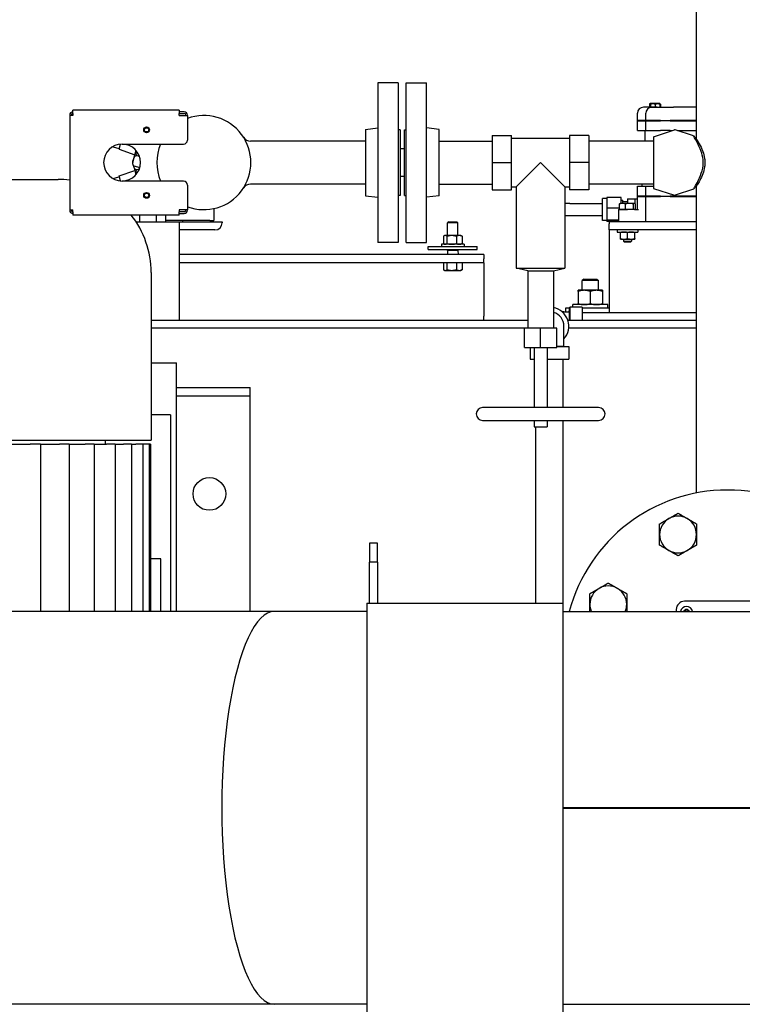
# Model space of a CAD drawing. Header units: inches. Extents: x 36 to 1719, y -84 to 1122.
# Tile 479 of 550: x 705 to 727, y 825 to 855. Entities that reach past the tile are written whole.
import ezdxf

# ---------------------------------------------------------------- set-up
doc = ezdxf.new("R2010")
doc.units = ezdxf.units.IN
doc.header["$LTSCALE"] = 48
doc.header["$MEASUREMENT"] = 0
doc.layers.add('Dimension (ANSI)', color=7, linetype='Continuous', lineweight=25)
doc.layers.add('Visible (ANSI)', color=7, linetype='Continuous', lineweight=30)
doc.styles.add('Note Text (ANSI)', font='tahoma.ttf')
doc.dimstyles.new('Architectural (ANSI)', dxfattribs={"dimscale": 48, "dimtxt": 0.125, "dimasz": 0.098425, "dimexe": 0.125, "dimexo": 0.0625, "dimgap": 0.031496, "dimtad": 0, "dimtih": 1, "dimtoh": 1, "dimdec": 4, "dimrnd": 1e-08, "dimzin": 3, "dimdsep": 46, "dimlunit": 4, "dimtxsty": 'Note Text (ANSI)', "dimcen": 0.09, "dimdle": 0.393701, "dimclrd": 256, "dimclre": 256, "dimclrt": 256, "dimadec": 0, "dimazin": 3, "dimtfac": 0.96, "dimtofl": 0, "dimtmove": 0, "dimatfit": 3, "dimfxl": 1, "dimfrac": 2, "dimtolj": 1, "dimtzin": 12, "dimlwd": -1, "dimlwe": -1, "dimarcsym": 0})

# ---------------------------------------------------------------- blocks, each defined once
blk = doc.blocks.new('*D22')
at = {"layer": 'Defpoints', "color": 0, "transparency": 16777216}
for p in [(711.014, 998.553), (618.741, 762.991), (748.918, 762.991)]:
    blk.add_point(p, dxfattribs=at)
at = {"layer": 'Dimension (ANSI)', "transparency": 16777216}
for p, q in [((708.014, 998.553), (612.741, 998.553)), ((618.741, 993.828), (618.741, 898.072)), ((618.741, 767.716), (618.741, 887.473)), ((745.918, 762.991), (612.741, 762.991))]:
    blk.add_line(p, q, dxfattribs=at)
for points in [[(617.953, 993.828), (619.528, 993.828), (618.741, 998.553)], [(617.953, 767.716), (619.528, 767.716), (618.741, 762.991)]]:
    blk.add_solid(points, dxfattribs=at)
at = {"layer": 'Dimension (ANSI)', "transparency": 16777216, "insert": (599.018, 896.56), "char_height": 6, "attachment_point": 1, "style": 'Note Text (ANSI)'}
blk.add_mtext('\\A1;19\'-7 9/16"', dxfattribs=at)

msp = doc.modelspace()

# ---------------------------------------------------------------- linework, layer by layer
at = {"layer": 'Visible (ANSI)'}
for p, q in [((725.40656, 856.4239), (725.40656, 851.64265)), ((715.68005, 853.3639), (715.68005, 848.4839)), ((716.30005, 853.3639), (715.68005, 853.3639)), ((716.30005, 853.3639), (716.30005, 848.4839)), ((716.54505, 848.4839), (716.54505, 853.3639)), ((716.54505, 853.3639), (717.16505, 853.3639)), ((717.16505, 848.4839), (717.16505, 853.3639)), ((723.98939, 852.6164), (723.79518, 852.6164)), ((723.97358, 852.70794), (723.97358, 852.6164)), ((723.99507, 852.72995), (723.97985, 852.71473)), ((723.98939, 852.70794), (723.98939, 852.6164)), ((723.98939, 852.6164), (724.00253, 852.6164)), ((723.99552, 852.7304), (723.99507, 852.72995)), ((723.99596, 852.7304), (723.99552, 852.7304)), ((724.07817, 852.7304), (723.99596, 852.7304)), ((724.00253, 852.70794), (724.00253, 852.6164)), ((724.00253, 852.6164), (724.1538, 852.6164)), ((724.20599, 852.61604), (724.03566, 852.61604)), ((724.22287, 852.7304), (724.07817, 852.7304)), ((724.1538, 852.70794), (724.1538, 852.6164)), ((724.1538, 852.6164), (724.29193, 852.6164)), ((724.28581, 852.7304), (724.22287, 852.7304)), ((724.28581, 852.7304), (724.28625, 852.72995)), ((724.28625, 852.72995), (724.30147, 852.71473)), ((724.29193, 852.70794), (724.29193, 852.6164)), ((724.29193, 852.6164), (724.70432, 852.6164)), ((724.30774, 852.70794), (724.30774, 852.6164)), ((725.40656, 852.6164), (724.70432, 852.6164)), ((706.26005, 852.3739), (706.26005, 852.3614)), ((706.36005, 852.3614), (706.26005, 852.3614)), ((706.26005, 852.3614), (706.26005, 849.4864)), ((706.31005, 852.3614), (706.31005, 852.3739)), ((706.36005, 852.4249), (706.36005, 852.5249)), ((709.61005, 852.5249), (706.36005, 852.5249)), ((706.36005, 852.4249), (706.36005, 852.3614)), ((709.61005, 852.5249), (709.61005, 852.4249)), ((709.76005, 852.4739), (709.61005, 852.4739)), ((709.61005, 852.3614), (709.61005, 852.4249)), ((709.61005, 852.4239), (709.76005, 852.4239)), ((709.61005, 852.3614), (709.86005, 852.3614)), ((709.81005, 852.3739), (709.81005, 852.3614)), ((709.86005, 852.3614), (709.86005, 852.3739)), ((709.86005, 852.3614), (709.86005, 851.6114)), ((723.60768, 852.2094), (723.60768, 852.4289)), ((723.85966, 852.2094), (723.85966, 852.4289)), ((715.30005, 851.93724), (715.68005, 851.9839)), ((717.54505, 851.93724), (717.16505, 851.9839)), ((723.85966, 852.2094), (723.60768, 852.2094)), ((723.61768, 852.1994), (723.60768, 852.2094)), ((723.60768, 852.1994), (723.85966, 852.1994)), ((723.60768, 851.8999), (723.60768, 852.1994)), ((724.3155, 852.2094), (723.85966, 852.2094)), ((723.86966, 852.1994), (723.85966, 852.2094)), ((723.85966, 852.1994), (724.3155, 852.1994)), ((723.85966, 851.8999), (723.85966, 852.1994)), ((724.3155, 852.2094), (724.60435, 852.2094)), ((724.60435, 852.1994), (724.3155, 852.1994)), ((725.40656, 852.2094), (724.60435, 852.2094)), ((724.60435, 852.1994), (725.40656, 852.1994)), ((715.30005, 851.93724), (715.30005, 849.91056)), ((716.36005, 851.9239), (716.30005, 851.9239)), ((716.36005, 851.9239), (716.36005, 849.9239)), ((716.48505, 849.9239), (716.48505, 851.9239)), ((716.48505, 851.9239), (716.54505, 851.9239)), ((717.54505, 849.91056), (717.54505, 851.93724)), ((719.17255, 851.75067), (719.76311, 851.75067)), ((719.17255, 851.75067), (719.17255, 850.9239)), ((719.76311, 850.9239), (719.76311, 851.75067)), ((722.12531, 851.75067), (721.53476, 851.75067)), ((721.53476, 851.75067), (721.53476, 850.9239)), ((722.12531, 851.75067), (722.12531, 850.9239)), ((723.60768, 851.8999), (723.85966, 851.8999)), ((723.84518, 851.5814), (723.84518, 851.8999)), ((723.85966, 851.8999), (724.3155, 851.8999)), ((724.09406, 851.7144), (724.73804, 851.92197)), ((724.09406, 851.7144), (724.09406, 850.1334)), ((724.60435, 851.8999), (724.3155, 851.8999)), ((724.60435, 851.8999), (724.66956, 851.8999)), ((725.32264, 851.73681), (724.76287, 851.92188)), ((724.82935, 851.8999), (725.40656, 851.8999)), ((725.32264, 851.73681), (725.40656, 851.64265)), ((707.57443, 851.40848), (707.77701, 851.3542)), ((707.77094, 851.33155), (707.81188, 851.48433)), ((707.78902, 851.48189), (707.80974, 851.47634)), ((707.86005, 851.4864), (709.73505, 851.4864)), ((715.30005, 851.5814), (711.78276, 851.5814)), ((717.54505, 851.5814), (719.17255, 851.5814)), ((719.76311, 851.66799), (721.53476, 851.66799)), ((724.09406, 851.5814), (722.12531, 851.5814)), ((707.77094, 851.33155), (708.24667, 851.16008)), ((708.28281, 851.29495), (708.20428, 851.00186)), ((708.30545, 851.13796), (708.38888, 851.11561)), ((716.48505, 851.3439), (716.36005, 851.3439)), ((708.20177, 850.99249), (708.18348, 850.92425)), ((708.20177, 850.99249), (708.20428, 851.00186)), ((708.20698, 850.83583), (708.28281, 850.55284)), ((708.22133, 850.82404), (708.40262, 850.77546)), ((719.17255, 850.9239), (719.17255, 850.09713)), ((719.17255, 850.9239), (719.76311, 850.9239)), ((719.76311, 850.09713), (719.76311, 850.9239)), ((720.64893, 850.9239), (719.90484, 850.1798)), ((721.39303, 850.1798), (720.64893, 850.9239)), ((722.12531, 850.9239), (721.53476, 850.9239)), ((721.53476, 850.9239), (721.53476, 850.09713)), ((722.12531, 850.9239), (722.12531, 850.09713)), ((707.57443, 850.43931), (707.77701, 850.49359)), ((707.77094, 850.51625), (708.24667, 850.68772)), ((707.81188, 850.36346), (707.77094, 850.51625)), ((708.30545, 850.70983), (708.38888, 850.73219)), ((716.48505, 850.5039), (716.36005, 850.5039)), ((692.77402, 850.41099), (705.90734, 850.41099)), ((707.80974, 850.37145), (707.78902, 850.3659)), ((709.73505, 850.3614), (707.86005, 850.3614)), ((709.86005, 850.2364), (709.86005, 849.4864)), ((715.30005, 850.2664), (711.78276, 850.2664)), ((717.54505, 850.2664), (719.17255, 850.2664)), ((719.76311, 850.1798), (719.90484, 850.1798)), ((719.90484, 850.1798), (719.90484, 847.69555)), ((721.39303, 850.1798), (721.39303, 847.69555)), ((721.39303, 850.1798), (721.53476, 850.1798)), ((724.09406, 850.2664), (722.12531, 850.2664)), ((723.60768, 850.2054), (723.74268, 850.2054)), ((723.60768, 849.9024), (723.60768, 850.2054)), ((723.74268, 850.2664), (723.74268, 850.2054)), ((723.74268, 850.2054), (723.85966, 850.2054)), ((723.85966, 850.2054), (724.09406, 850.2054)), ((723.85966, 849.9024), (723.85966, 850.2054)), ((725.40656, 850.20515), (725.32264, 850.11098)), ((725.40656, 850.20515), (725.40656, 840.83282)), ((715.30005, 849.91056), (715.68005, 849.8639)), ((716.36005, 849.9239), (716.30005, 849.9239)), ((716.48505, 849.9239), (716.54505, 849.9239)), ((717.54505, 849.91056), (717.16505, 849.8639)), ((719.17255, 850.09713), (719.76311, 850.09713)), ((722.12531, 850.09713), (721.53476, 850.09713)), ((723.85966, 849.9024), (723.60768, 849.9024)), ((723.61768, 849.8924), (723.60768, 849.9024)), ((723.60768, 849.8924), (723.85966, 849.8924)), ((723.60768, 849.4914), (723.60768, 849.8924)), ((724.3155, 849.9024), (723.85966, 849.9024)), ((723.86966, 849.8924), (723.85966, 849.9024)), ((723.85966, 849.8924), (724.3155, 849.8924)), ((723.85966, 849.1164), (723.85966, 849.8924)), ((724.09406, 850.1334), (724.73804, 849.92583)), ((724.3155, 849.9024), (724.60435, 849.9024)), ((724.60435, 849.8924), (724.3155, 849.8924)), ((725.40656, 849.9024), (724.60435, 849.9024)), ((724.60435, 849.8924), (725.40656, 849.8924)), ((725.32264, 850.11098), (724.76287, 849.92592)), ((721.54268, 849.6789), (721.39303, 849.6789)), ((721.54268, 849.6789), (722.54268, 849.6789)), ((722.54268, 849.1574), (722.54268, 849.8254)), ((722.66867, 849.8254), (722.54268, 849.8254)), ((723.10568, 849.85319), (722.66867, 849.85319)), ((722.66867, 849.85319), (722.66867, 849.5303)), ((723.06125, 849.4914), (723.06125, 849.65984)), ((723.08618, 849.6794), (723.07876, 849.67511)), ((723.1511, 849.6794), (723.08618, 849.6794)), ((723.10568, 849.6794), (723.10568, 849.85319)), ((723.10568, 849.772), (723.16473, 849.772)), ((723.36291, 849.6794), (723.1511, 849.6794)), ((723.16473, 849.6794), (723.16473, 849.772)), ((723.16473, 849.7389), (723.30252, 849.7389)), ((723.24095, 849.4914), (723.24095, 849.65984)), ((723.30252, 849.82006), (723.54268, 849.82006)), ((723.30252, 849.82006), (723.30252, 849.6794)), ((723.517, 849.6794), (723.36291, 849.6794)), ((723.48488, 849.4914), (723.48488, 849.65984)), ((723.52418, 849.6794), (723.517, 849.6794)), ((723.52418, 849.6794), (723.53161, 849.67511)), ((723.54268, 849.66658), (723.54268, 849.82006)), ((723.60768, 849.8039), (723.54268, 849.8039)), ((723.54912, 849.4914), (723.54912, 849.65984)), ((706.26005, 849.4864), (706.36005, 849.4864)), ((706.26005, 849.4864), (706.26005, 849.4739)), ((706.31005, 849.4739), (706.31005, 849.4864)), ((706.36005, 849.4229), (706.36005, 849.4864)), ((706.36005, 849.4229), (706.36005, 849.3229)), ((709.61005, 849.3229), (706.36005, 849.3229)), ((708.40268, 849.1164), (708.40268, 849.3229)), ((708.90268, 849.3229), (708.90268, 849.1164)), ((709.18847, 849.3229), (709.18847, 849.1564)), ((709.86005, 849.4864), (709.61005, 849.4864)), ((709.61005, 849.4864), (709.61005, 849.4229)), ((709.76005, 849.4239), (709.61005, 849.4239)), ((709.61005, 849.3229), (709.61005, 849.4229)), ((709.61005, 849.3739), (709.76005, 849.3739)), ((709.81005, 849.4864), (709.81005, 849.4739)), ((709.86005, 849.4739), (709.86005, 849.4864)), ((710.66768, 849.5197), (710.66768, 849.1564)), ((721.39303, 849.3039), (721.54268, 849.3039)), ((721.54268, 849.3039), (722.54268, 849.3039)), ((723.06125, 849.5303), (722.66867, 849.5303)), ((722.66867, 849.5303), (722.66867, 849.1685)), ((723.02388, 849.4914), (723.30518, 849.4914)), ((723.02388, 849.4914), (723.02388, 849.1164)), ((723.1511, 849.4914), (723.06125, 849.4914)), ((723.08618, 849.4914), (723.08618, 849.4914)), ((723.24095, 849.4914), (723.1511, 849.4914)), ((723.36291, 849.4914), (723.24095, 849.4914)), ((723.5195, 849.4914), (723.30518, 849.4914)), ((723.48488, 849.4914), (723.36291, 849.4914)), ((723.517, 849.4914), (723.48488, 849.4914)), ((723.54912, 849.4914), (723.517, 849.4914)), ((723.5195, 849.4914), (723.64247, 849.4914)), ((723.52418, 849.4914), (723.52418, 849.4914)), ((723.54268, 849.4914), (723.54268, 849.4914)), ((708.29007, 849.1164), (709.60518, 849.1164)), ((709.18847, 849.1564), (709.18847, 849.1164)), ((710.54268, 849.1564), (709.18847, 849.1564)), ((709.60518, 849.1164), (710.91768, 849.1164)), ((709.60518, 849.1164), (709.60518, 846.1164)), ((709.70968, 849.1564), (709.70968, 849.1164)), ((710.54268, 849.1564), (710.66768, 849.1564)), ((710.60518, 849.1564), (710.60518, 849.1164)), ((710.91768, 849.1164), (710.91768, 849.0864)), ((717.84301, 849.1164), (717.80893, 849.08334)), ((718.12143, 849.08334), (717.80893, 849.08334)), ((717.80893, 848.6949), (717.80893, 849.08334)), ((717.84301, 849.1164), (718.08735, 849.1164)), ((718.08735, 849.1164), (718.12143, 849.08334)), ((718.12143, 848.6949), (718.12143, 849.08334)), ((722.66867, 849.1574), (722.54268, 849.1574)), ((723.02388, 849.1685), (722.66867, 849.1685)), ((722.66867, 849.1685), (722.66867, 849.1296)), ((723.02388, 849.1296), (722.66867, 849.1296)), ((725.40656, 849.1164), (722.74268, 849.1164)), ((722.74268, 849.1164), (722.74268, 849.0564)), ((722.74268, 848.8664), (722.74268, 849.0564)), ((710.69768, 848.8664), (709.60518, 848.8664)), ((717.71518, 848.6949), (717.69518, 848.68335)), ((717.7337, 848.6949), (717.71518, 848.6949)), ((717.93122, 848.6949), (717.7337, 848.6949)), ((718.1627, 848.6949), (717.93122, 848.6949)), ((718.21518, 848.6949), (718.1627, 848.6949)), ((718.21518, 848.6949), (718.23518, 848.68335)), ((725.40656, 848.8664), (722.74268, 848.8664)), ((722.74268, 848.8664), (722.74268, 848.4864)), ((722.99268, 848.8664), (722.99268, 848.8039)), ((722.99268, 848.8039), (723.61768, 848.8039)), ((723.08643, 848.60444), (723.08643, 848.78436)), ((723.30518, 848.60444), (723.30518, 848.78436)), ((723.52393, 848.60444), (723.52393, 848.78436)), ((723.61768, 848.8664), (723.61768, 848.8039)), ((716.30005, 848.4839), (715.68005, 848.4839)), ((716.54505, 848.4839), (717.16505, 848.4839)), ((718.30893, 848.4289), (717.62143, 848.4289)), ((717.62143, 848.4289), (717.62143, 848.3664)), ((717.67918, 848.67257), (717.67918, 848.45123)), ((717.71518, 848.4289), (717.69518, 848.44045)), ((717.78822, 848.67257), (717.78822, 848.45123)), ((718.07422, 848.67257), (718.07422, 848.45123)), ((718.21518, 848.4289), (718.23518, 848.44045)), ((718.25118, 848.67257), (718.25118, 848.45123)), ((718.30893, 848.4289), (718.30893, 848.3664)), ((722.74268, 848.4864), (722.74268, 846.3439)), ((723.08643, 848.5849), (723.19581, 848.5849)), ((723.18018, 848.5849), (723.18018, 848.52115)), ((723.18018, 848.52115), (723.43018, 848.52115)), ((723.21085, 848.4914), (723.18018, 848.52115)), ((723.19581, 848.5849), (723.41456, 848.5849)), ((723.39951, 848.4914), (723.21085, 848.4914)), ((723.39951, 848.4914), (723.43018, 848.52115)), ((723.41456, 848.5849), (723.52393, 848.5849)), ((723.43018, 848.5849), (723.43018, 848.52115)), ((718.91768, 848.1164), (709.60518, 848.1164)), ((717.21518, 848.3664), (717.78062, 848.3664)), ((717.21518, 848.2664), (717.21518, 848.3664)), ((717.21518, 848.2664), (718.71518, 848.2664)), ((717.78062, 848.3664), (718.14975, 848.3664)), ((717.80893, 848.2414), (717.80376, 848.1164)), ((717.80893, 848.2414), (717.80893, 848.2664)), ((718.12143, 848.2414), (717.80893, 848.2414)), ((718.12143, 848.2414), (718.12143, 848.2664)), ((718.12143, 848.2414), (718.12661, 848.1164)), ((718.14975, 848.3664), (718.71518, 848.3664)), ((718.71518, 848.2664), (718.71518, 848.3664)), ((718.91768, 848.1164), (718.91768, 847.9864)), ((718.91768, 847.8664), (709.60518, 847.8664)), ((717.67918, 847.8664), (717.67918, 847.65373)), ((717.78822, 847.8664), (717.78822, 847.65373)), ((718.07422, 847.8664), (718.07422, 847.65373)), ((718.25118, 847.8664), (718.25118, 847.65373)), ((718.91768, 847.8664), (718.91768, 847.9864)), ((718.91768, 847.8664), (718.91768, 847.6164)), ((708.74736, 847.57097), (708.74736, 842.4489)), ((717.71518, 847.6314), (717.69518, 847.64295)), ((717.71518, 847.6314), (717.7337, 847.6314)), ((717.7337, 847.6314), (717.93122, 847.6314)), ((717.93122, 847.6314), (718.1627, 847.6314)), ((718.1627, 847.6314), (718.21518, 847.6314)), ((718.21518, 847.6314), (718.23518, 847.64295)), ((718.91768, 847.6164), (718.91768, 846.2364)), ((719.90484, 847.69555), (721.39303, 847.69555)), ((720.25523, 847.61484), (719.90484, 847.69555)), ((720.25523, 847.61484), (721.04263, 847.61484)), ((720.25523, 847.61484), (720.25523, 845.86484)), ((721.04263, 847.61484), (721.39303, 847.69555)), ((721.04263, 847.61484), (721.04263, 845.86484)), ((721.96487, 847.3664), (721.91768, 847.32062)), ((722.41768, 847.32062), (721.91768, 847.32062)), ((721.91768, 847.0232), (721.91768, 847.32062)), ((721.96487, 847.3664), (722.37049, 847.3664)), ((722.37049, 847.3664), (722.41768, 847.32062)), ((722.41768, 847.0232), (722.41768, 847.32062)), ((721.98018, 847.0232), (721.79268, 847.0232)), ((721.79268, 846.9897), (721.79268, 846.61869)), ((722.35518, 847.0232), (721.98018, 847.0232)), ((722.16768, 846.9897), (722.16768, 846.61869)), ((722.54268, 847.0232), (722.35518, 847.0232)), ((722.54268, 846.9897), (722.54268, 846.61869)), ((722.69893, 846.5852), (721.63643, 846.5852)), ((721.63643, 846.5124), (721.63643, 846.5852)), ((722.69893, 846.4914), (722.69893, 846.5852)), ((721.36206, 846.3669), (721.30647, 846.3669)), ((721.36206, 846.3669), (721.52506, 846.3669)), ((721.41768, 846.4914), (721.53704, 846.4914)), ((721.41768, 846.3669), (721.41768, 846.4914)), ((721.52506, 846.3669), (721.53906, 846.5124)), ((721.52506, 846.3669), (721.52506, 846.1164)), ((721.53906, 846.5124), (721.53906, 846.1164)), ((721.91906, 846.5124), (721.53906, 846.5124)), ((721.91906, 846.5124), (721.91906, 846.1164)), ((721.91906, 846.4914), (722.74268, 846.4914)), ((721.91906, 846.3439), (725.40656, 846.3439)), ((708.74736, 846.1164), (709.60518, 846.1164)), ((709.60518, 846.1164), (720.25523, 846.1164)), ((718.91768, 846.1164), (718.91768, 846.2364)), ((721.47519, 846.1164), (725.40656, 846.1164)), ((720.25523, 845.8664), (708.74736, 845.8664)), ((720.64893, 845.86484), (720.15681, 845.86484)), ((720.15681, 845.27429), (720.15681, 845.86484)), ((721.14106, 845.86484), (720.64893, 845.86484)), ((720.64893, 845.27429), (720.64893, 845.86484)), ((721.14106, 845.27429), (721.14106, 845.86484)), ((721.36206, 845.4809), (721.36206, 845.9239)), ((725.40656, 845.8664), (721.50474, 845.8664)), ((721.36206, 845.3179), (721.36206, 845.4809)), ((720.15681, 845.27429), (720.64893, 845.27429)), ((720.33056, 845.27429), (720.33056, 844.9239)), ((720.45208, 845.27429), (720.45208, 843.44358)), ((720.64893, 845.27429), (721.14106, 845.27429)), ((720.84578, 845.27429), (720.84578, 843.44358)), ((721.14106, 845.3179), (721.36206, 845.3179)), ((721.14106, 845.3039), (721.50756, 845.3039)), ((721.36206, 845.3179), (721.50756, 845.3039)), ((721.50756, 845.3039), (721.50756, 844.9239)), ((708.74736, 844.8039), (709.52818, 844.8039)), ((709.52818, 837.2154), (709.52818, 844.8039)), ((720.33056, 844.9239), (720.45208, 844.9239)), ((720.84578, 844.9239), (721.50756, 844.9239)), ((721.33906, 843.44358), (721.33906, 844.9239)), ((709.52818, 844.0539), (711.77818, 844.0539)), ((711.77818, 843.8039), (711.77818, 844.0539)), ((709.52818, 843.8039), (711.77818, 843.8039)), ((711.77818, 837.2154), (711.77818, 843.8039)), ((722.42059, 843.44358), (718.87728, 843.44358)), ((709.34068, 843.2239), (708.74736, 843.2239)), ((709.34068, 843.2239), (709.34068, 837.2154)), ((718.87728, 843.04988), (722.42059, 843.04988)), ((720.45208, 843.04988), (720.45208, 842.85303)), ((720.84578, 843.04988), (720.84578, 842.85303)), ((721.33906, 837.4654), (721.33906, 843.04988)), ((720.45208, 842.85303), (720.84578, 842.85303)), ((720.49906, 837.4654), (720.49906, 842.85303)), ((689.934, 842.4489), (708.74736, 842.4489)), ((707.34068, 842.4489), (707.34068, 842.3239)), ((704.3897, 842.3239), (705.04934, 842.3239)), ((705.36855, 842.3239), (705.04934, 842.3239)), ((705.36855, 842.3239), (705.94681, 842.3239)), ((705.36855, 842.3239), (705.36855, 837.2154)), ((706.24748, 842.3239), (705.94681, 842.3239)), ((706.24748, 842.3239), (706.73125, 842.3239)), ((706.24748, 842.3239), (706.24748, 837.2154)), ((707.01144, 842.3239), (706.73125, 842.3239)), ((707.01144, 842.3239), (707.38923, 842.3239)), ((707.01144, 842.3239), (707.01144, 837.2154)), ((707.64735, 842.3239), (707.38923, 842.3239)), ((707.64735, 842.3239), (707.90951, 842.3239)), ((707.64735, 842.3239), (707.64735, 837.2154)), ((708.14435, 842.3239), (707.90951, 842.3239)), ((708.14435, 842.3239), (708.28316, 842.3239)), ((708.14435, 842.3239), (708.14435, 837.2154)), ((708.49392, 842.3239), (708.28316, 842.3239)), ((708.49392, 842.3239), (708.50381, 842.3239)), ((708.49392, 842.3239), (708.49392, 837.2154)), ((708.69008, 842.3239), (708.50381, 842.3239)), ((708.72948, 842.3239), (708.69008, 842.3239)), ((708.69008, 842.3239), (708.69008, 837.2154)), ((708.72948, 842.3239), (708.72948, 837.2154)), ((715.41906, 839.2989), (715.41906, 838.71743)), ((715.66906, 839.2989), (715.41906, 839.2989)), ((715.66906, 838.71743), (715.66906, 839.2989)), ((709.05032, 838.8239), (708.72948, 838.8239)), ((709.05032, 837.2154), (709.05032, 838.8239)), ((715.66906, 838.71743), (715.41906, 838.71743)), ((715.41906, 837.4654), (715.41906, 838.71743)), ((715.66906, 838.71743), (715.66906, 837.4654)), ((715.34068, 837.4654), (715.34068, 824.9654)), ((715.34068, 837.4654), (721.34068, 837.4654)), ((721.34068, 824.9654), (721.34068, 837.4654)), ((724.79406, 837.2739), (724.79406, 837.2154)), ((727.66906, 837.5239), (725.04406, 837.5239)), ((712.5176, 837.2154), (704.16377, 837.2154)), ((715.34068, 837.2154), (712.5176, 837.2154)), ((721.34068, 837.2154), (780.35418, 837.2154)), ((721.34068, 831.2279), (780.35418, 831.2279)), ((721.34068, 831.2029), (780.35418, 831.2029)), ((712.5176, 825.2154), (704.16377, 825.2154)), ((715.34068, 825.2154), (712.5176, 825.2154)), ((721.34068, 825.2154), (780.35418, 825.2154))]:
    msp.add_line(p, q, dxfattribs=at)
for centre, radius in [((708.61005, 851.9239), 0.0885), ((708.61005, 851.9239), 0.065), ((708.61005, 849.9239), 0.0885), ((708.61005, 849.9239), 0.065), ((710.52818, 840.8039), 0.5)]:
    msp.add_circle(centre, radius, dxfattribs=at)
for centre, radius, start, end in [((723.79518, 852.4289), 0.1875, 90, 180), ((724.04716, 852.4289), 0.1875, 93.516348, 180), ((706.36005, 852.3739), 0.1, 90, 180), ((706.36005, 852.3739), 0.05, 90, 180), ((709.76005, 852.3739), 0.1, 0, 90), ((709.76005, 852.3739), 0.05, 0, 90), ((710.36005, 850.9239), 1.4375, 249.645594, 110.354406), ((711.78276, 851.8314), 0.25, 212.53249, 270), ((724.75031, 851.8839), 0.04, 71.706148, 107.865489), ((707.86005, 850.9239), 0.5625, 90, 270), ((707.86005, 850.9239), 0.5625, 270, 90), ((710.36005, 850.9239), 1.4375, 156.964316, 203.035684), ((710.36005, 850.9239), 1.4375, 156.964316, 203.035684), ((709.73505, 851.6114), 0.125, 270, 0), ((708.27215, 850.94731), 0.0918, 135.22745, 194.773452), ((708.27215, 850.90049), 0.0918, 165, 236.386238), ((705.90734, 847.57097), 2.84002, 82.865748, 90), ((709.73505, 850.2364), 0.125, 0, 90), ((711.78276, 850.0164), 0.25, 90, 147.46751), ((724.75031, 849.9639), 0.04, 252.134511, 288.293852), ((706.36005, 849.4739), 0.1, 180, 270), ((706.36005, 849.4739), 0.05, 180, 270), ((705.90734, 847.57097), 2.84002, 0, 38.087974), ((709.76005, 849.4739), 0.1, 270, 0), ((709.76005, 849.4739), 0.05, 270, 0), ((710.69768, 849.0864), 0.22, 270, 0), ((720.91906, 845.9239), 0.5885, 318.830136, 77.878859), ((720.91906, 845.9239), 0.443, 0, 73.802724), ((718.87728, 843.24673), 0.19685, 90, 270), ((722.42059, 843.24673), 0.19685, 270, 90), ((726.35656, 835.9239), 5, 14.969214, 165.030786), ((724.84879, 839.56398), 0.5625, 120, 180), ((724.84879, 839.56398), 0.5625, 60, 120), ((724.84879, 839.56398), 0.5625, 0, 60), ((724.84879, 839.56398), 0.5625, 180, 240), ((724.84879, 839.56398), 0.5625, 300, 0), ((724.84879, 839.56398), 0.5625, 240, 300), ((722.71648, 837.43167), 0.5625, 120, 180), ((722.71648, 837.43167), 0.5625, 60, 120), ((722.71648, 837.43167), 0.5625, 0, 60), ((722.71648, 837.43167), 0.5625, 180, 202.611762), ((722.71648, 837.43167), 0.5625, 337.388238, 0), ((725.04406, 837.2739), 0.25, 90, 180), ((725.10656, 837.1739), 0.1875, 12.787358, 167.212642), ((725.10656, 837.1739), 0.1005, 24.389361, 155.610639), ((725.10656, 837.1739), 0.078, 32.144157, 147.855843)]:
    msp.add_arc(centre, radius, start, end, dxfattribs=at)
msp.add_ellipse((712.5176, 831.2154), major_axis=(0, -6), ratio=0.26794919, start_param=3.14159265, end_param=6.28318531, dxfattribs=at)
msp.add_ellipse((712.5176, 831.2154), major_axis=(0, -6), ratio=0.26794919, start_param=3.14159265, end_param=6.28318531, dxfattribs=at)
for points, weights in [([(723.97358, 852.70794), (723.98314, 852.71639), (723.99193, 852.72157)], [1.41860558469, 1.45797452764, 1.48321861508]), ([(723.97985, 852.71473), (723.97678, 852.71166), (723.97358, 852.70794)], [1.45007010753, 1.43566374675, 1.41860558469]), ([(723.98939, 852.70794), (723.99291, 852.7304), (723.99596, 852.7304)], [1.41860558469, 1.52833510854, 1.52833510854]), ([(723.99596, 852.7304), (723.99901, 852.7304), (724.00253, 852.70794)], [1.52833510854, 1.52833510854, 1.41860558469]), ([(724.00253, 852.70794), (724.04307, 852.7304), (724.07817, 852.7304)], [1.41860558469, 1.52833510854, 1.52833510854]), ([(724.07817, 852.7304), (724.11327, 852.7304), (724.1538, 852.70794)], [1.52833510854, 1.52833510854, 1.41860558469]), ([(724.1538, 852.70794), (724.19082, 852.7304), (724.22287, 852.7304)], [1.41860558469, 1.52833510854, 1.52833510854]), ([(724.22287, 852.7304), (724.25492, 852.7304), (724.29193, 852.70794)], [1.52833510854, 1.52833510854, 1.41860558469]), ([(724.29193, 852.70794), (724.28889, 852.72731), (724.28625, 852.72995)], [1.41860558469, 1.512252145, 1.52597784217]), ([(724.28841, 852.72528), (724.29755, 852.71978), (724.30774, 852.70794)], [1.50184542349, 1.47442128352, 1.41860558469]), ([(723.1511, 849.6794), (723.1094, 849.6794), (723.06125, 849.65984)], [1, 1.0379548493, 1]), ([(723.06125, 849.65984), (723.07048, 849.67034), (723.07876, 849.67511)], [1, 1.02001738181, 1.01892043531]), ([(723.24095, 849.65984), (723.1928, 849.6794), (723.1511, 849.6794)], [1, 1.0379548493, 1]), ([(723.36291, 849.6794), (723.30631, 849.6794), (723.24095, 849.65984)], [1, 1.0379548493, 1]), ([(723.48488, 849.65984), (723.41952, 849.6794), (723.36291, 849.6794)], [1, 1.0379548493, 1]), ([(723.517, 849.6794), (723.50209, 849.6794), (723.48488, 849.65984)], [1, 1.0379548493, 1]), ([(723.54912, 849.65984), (723.5319, 849.6794), (723.517, 849.6794)], [1, 1.0379548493, 1]), ([(717.7337, 848.6949), (717.7084, 848.6949), (717.67918, 848.67257)], [1, 1.0379548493, 1]), ([(717.78822, 848.67257), (717.759, 848.6949), (717.7337, 848.6949)], [1, 1.0379548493, 1]), ([(717.93122, 848.6949), (717.86485, 848.6949), (717.78822, 848.67257)], [1, 1.0379548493, 1]), ([(718.07422, 848.67257), (717.99759, 848.6949), (717.93122, 848.6949)], [1, 1.0379548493, 1]), ([(718.1627, 848.6949), (718.12164, 848.6949), (718.07422, 848.67257)], [1, 1.0379548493, 1]), ([(718.25118, 848.67257), (718.20376, 848.6949), (718.1627, 848.6949)], [1, 1.0379548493, 1]), ([(718.23518, 848.68335), (718.24291, 848.67889), (718.25118, 848.67257)], [1.01514924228, 1.01045398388, 1]), ([(723.08643, 848.78436), (723.08643, 848.8039), (723.08643, 848.8039)], [1, 1.0379548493, 1]), ([(723.19581, 848.8039), (723.14505, 848.8039), (723.08643, 848.78436)], [1, 1.0379548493, 1]), ([(723.30518, 848.78436), (723.24657, 848.8039), (723.19581, 848.8039)], [1, 1.0379548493, 1]), ([(723.41456, 848.8039), (723.3638, 848.8039), (723.30518, 848.78436)], [1, 1.0379548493, 1]), ([(723.52393, 848.78436), (723.46532, 848.8039), (723.41456, 848.8039)], [1, 1.0379548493, 1]), ([(723.52393, 848.8039), (723.52393, 848.8039), (723.52393, 848.78436)], [1, 1.0379548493, 1]), ([(717.67918, 848.45123), (717.7084, 848.4289), (717.7337, 848.4289)], [1, 1.0379548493, 1]), ([(717.7337, 848.4289), (717.759, 848.4289), (717.78822, 848.45123)], [1, 1.0379548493, 1]), ([(717.78822, 848.45123), (717.86485, 848.4289), (717.93122, 848.4289)], [1, 1.0379548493, 1]), ([(717.93122, 848.4289), (717.99759, 848.4289), (718.07422, 848.45123)], [1, 1.0379548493, 1]), ([(718.07422, 848.45123), (718.12164, 848.4289), (718.1627, 848.4289)], [1, 1.0379548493, 1]), ([(718.1627, 848.4289), (718.20376, 848.4289), (718.25118, 848.45123)], [1, 1.0379548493, 1]), ([(718.25118, 848.45123), (718.24291, 848.44491), (718.23518, 848.44045)], [1, 1.01045398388, 1.01514924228]), ([(723.08643, 848.60444), (723.14505, 848.5849), (723.19581, 848.5849)], [1, 1.0379548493, 1]), ([(723.08643, 848.5849), (723.08643, 848.5849), (723.08643, 848.60444)], [1, 1.0379548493, 1]), ([(723.19581, 848.5849), (723.24657, 848.5849), (723.30518, 848.60444)], [1, 1.0379548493, 1]), ([(723.30518, 848.60444), (723.3638, 848.5849), (723.41456, 848.5849)], [1, 1.0379548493, 1]), ([(723.41456, 848.5849), (723.46532, 848.5849), (723.52393, 848.60444)], [1, 1.0379548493, 1]), ([(723.52393, 848.60444), (723.52393, 848.5849), (723.52393, 848.5849)], [1, 1.0379548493, 1]), ([(717.67918, 847.65373), (717.7084, 847.6314), (717.7337, 847.6314)], [1, 1.0379548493, 1]), ([(717.7337, 847.6314), (717.759, 847.6314), (717.78822, 847.65373)], [1, 1.0379548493, 1]), ([(717.78822, 847.65373), (717.86485, 847.6314), (717.93122, 847.6314)], [1, 1.0379548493, 1]), ([(717.93122, 847.6314), (717.99759, 847.6314), (718.07422, 847.65373)], [1, 1.0379548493, 1]), ([(718.07422, 847.65373), (718.12164, 847.6314), (718.1627, 847.6314)], [1, 1.0379548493, 1]), ([(718.1627, 847.6314), (718.20376, 847.6314), (718.25118, 847.65373)], [1, 1.0379548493, 1]), ([(718.25118, 847.65373), (718.24291, 847.64741), (718.23518, 847.64295)], [1, 1.01045398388, 1.01514924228]), ([(721.79268, 846.9897), (721.79268, 847.0232), (721.79268, 847.0232)], [1, 1.0379548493, 1]), ([(721.98018, 847.0232), (721.89316, 847.0232), (721.79268, 846.9897)], [1, 1.0379548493, 1]), ([(722.16768, 846.9897), (722.0672, 847.0232), (721.98018, 847.0232)], [1, 1.0379548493, 1]), ([(722.35518, 847.0232), (722.26816, 847.0232), (722.16768, 846.9897)], [1, 1.0379548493, 1]), ([(722.54268, 846.9897), (722.4422, 847.0232), (722.35518, 847.0232)], [1, 1.0379548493, 1]), ([(722.54268, 847.0232), (722.54268, 847.0232), (722.54268, 846.9897)], [1, 1.0379548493, 1]), ([(721.79268, 846.61869), (721.89316, 846.5852), (721.98018, 846.5852)], [1, 1.0379548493, 1]), ([(721.79268, 846.5852), (721.79268, 846.5852), (721.79268, 846.61869)], [1, 1.0379548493, 1]), ([(721.98018, 846.5852), (722.0672, 846.5852), (722.16768, 846.61869)], [1, 1.0379548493, 1]), ([(722.16768, 846.61869), (722.26816, 846.5852), (722.35518, 846.5852)], [1, 1.0379548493, 1]), ([(722.35518, 846.5852), (722.4422, 846.5852), (722.54268, 846.61869)], [1, 1.0379548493, 1]), ([(722.54268, 846.61869), (722.54268, 846.5852), (722.54268, 846.5852)], [1, 1.0379548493, 1]), ([(724.28629, 839.88874), (724.43701, 839.97576), (724.56754, 840.05112)], [1, 1.0379548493, 1]), ([(724.56754, 840.05112), (724.69807, 840.12648), (724.84879, 840.2135)], [1, 1.0379548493, 1]), ([(724.84879, 840.2135), (724.99951, 840.12648), (725.13004, 840.05112)], [1, 1.0379548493, 1]), ([(725.13004, 840.05112), (725.26057, 839.97576), (725.41129, 839.88874)], [1, 1.0379548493, 1]), ([(724.28629, 839.56398), (724.28629, 839.7147), (724.28629, 839.88874)], [1, 1.0379548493, 1]), ([(725.41129, 839.88874), (725.41129, 839.7147), (725.41129, 839.56398)], [1, 1.0379548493, 1]), ([(724.28629, 839.23922), (724.28629, 839.41326), (724.28629, 839.56398)], [1, 1.0379548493, 1]), ([(725.41129, 839.56398), (725.41129, 839.41326), (725.41129, 839.23922)], [1, 1.0379548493, 1]), ([(724.56754, 839.07684), (724.43701, 839.1522), (724.28629, 839.23922)], [1, 1.0379548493, 1]), ([(724.84879, 838.91446), (724.69807, 839.00148), (724.56754, 839.07684)], [1, 1.0379548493, 1]), ([(725.13004, 839.07684), (724.99951, 839.00148), (724.84879, 838.91446)], [1, 1.0379548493, 1]), ([(725.41129, 839.23922), (725.26057, 839.1522), (725.13004, 839.07684)], [1, 1.0379548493, 1]), ([(722.15398, 837.75643), (722.3047, 837.84345), (722.43523, 837.91881)], [1, 1.0379548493, 1]), ([(722.43523, 837.91881), (722.56575, 837.99417), (722.71648, 838.08119)], [1, 1.0379548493, 1]), ([(722.71648, 838.08119), (722.8672, 837.99417), (722.99773, 837.91881)], [1, 1.0379548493, 1]), ([(722.99773, 837.91881), (723.12825, 837.84345), (723.27898, 837.75643)], [1, 1.0379548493, 1]), ([(722.15398, 837.43167), (722.15398, 837.58239), (722.15398, 837.75643)], [1, 1.0379548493, 1]), ([(723.27898, 837.75643), (723.27898, 837.58239), (723.27898, 837.43167)], [1, 1.0379548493, 1]), ([(722.15398, 837.2154), (722.15398, 837.32726), (722.15398, 837.43167)], [1.01638633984, 1.02598970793, 1]), ([(723.27898, 837.43167), (723.27898, 837.32726), (723.27898, 837.2154)], [1, 1.02598970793, 1.01638633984])]:
    msp.add_rational_spline(points, weights, degree=2, dxfattribs=at)
for points, knots in [([(724.09273, 852.6164), (724.09207, 852.6164), (724.09141, 852.6164), (724.08423, 852.61637), (724.07809, 852.61626), (724.06835, 852.61611), (724.06453, 852.61607), (724.06015, 852.61605), (724.05929, 852.61604), (724.05846, 852.61604)], [0.5508996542, 0.5508996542, 0.5508996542, 0.5508996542, 0.5546878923, 0.5546878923, 0.5922976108, 0.5922976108, 0.6194900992, 0.6194900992, 0.6262353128, 0.6262353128, 0.6262353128, 0.6262353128]), ([(724.20599, 852.61604), (724.20887, 852.61605), (724.21163, 852.61606), (724.21859, 852.61613), (724.22254, 852.61621), (724.22907, 852.61635), (724.23174, 852.6164), (724.23408, 852.6164)], [0.6262353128, 0.6262353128, 0.6262353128, 0.6262353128, 0.644769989, 0.644769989, 0.6752607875, 0.6752607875, 0.7010052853, 0.7010052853, 0.7010052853, 0.7010052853]), ([(725.32264, 850.11098), (725.32264, 850.11098), (725.33013, 850.12396), (725.3581, 850.17353), (725.3794, 850.21164), (725.43367, 850.31375), (725.46803, 850.38113), (725.54166, 850.5473), (725.57996, 850.65013), (725.6175, 850.8426), (725.62167, 850.92875), (725.60218, 851.10834), (725.57795, 851.19283), (725.51581, 851.36646), (725.47153, 851.45894), (725.40017, 851.59844), (725.37223, 851.64891), (725.33551, 851.71448), (725.32536, 851.73207), (725.3228, 851.73654), (725.32264, 851.73682), (725.32264, 851.73682)], [3.19232218, 3.19232218, 3.19232218, 3.19232218, 3.79806494, 3.79806494, 4.46714425, 4.46714425, 5.27993892, 5.27993892, 6.30774239, 6.30774239, 7.1497969, 7.1497969, 8.06456446, 8.06456446, 9.29636926, 9.29636926, 10.30210012, 10.30210012, 11.19068396, 11.19068396, 11.31762654, 11.31762654, 11.31762654, 11.31762654]), ([(725.40656, 851.64265), (725.40656, 851.64265), (725.40694, 851.6421), (725.40897, 851.63916), (725.41128, 851.63582), (725.42332, 851.61807), (725.43878, 851.59483), (725.47045, 851.54286), (725.48373, 851.52029), (725.53245, 851.43275), (725.57186, 851.35426), (725.62867, 851.20022), (725.64926, 851.12763), (725.66658, 851.00976), (725.66983, 850.96757), (725.66994, 850.88249), (725.66681, 850.84044), (725.64975, 850.72204), (725.62909, 850.64883), (725.57659, 850.50622), (725.54346, 850.43749), (725.48299, 850.32461), (725.45542, 850.27959), (725.42415, 850.23088), (725.41556, 850.21823), (725.40893, 850.20856), (725.40766, 850.20673), (725.40672, 850.20537), (725.40656, 850.20515), (725.40656, 850.20515)], [0, 0, 0, 0, 0.11872255, 0.11872255, 0.31562603, 0.31562603, 0.83933334, 0.83933334, 1.15357174, 1.15357174, 1.93329403, 1.93329403, 2.52634205, 2.52634205, 2.85030318, 2.85030318, 3.17303121, 3.17303121, 3.7706406, 3.7706406, 4.44336726, 4.44336726, 5.0918989, 5.0918989, 5.47857724, 5.47857724, 5.63198579, 5.63198579, 5.70775761, 5.70775761, 5.70775761, 5.70775761]), ([(708.30545, 851.13796), (708.30463, 851.13791), (708.30383, 851.13785), (708.28771, 851.13639), (708.27415, 851.13063), (708.254, 851.11732), (708.24603, 851.10842), (708.233, 851.08898), (708.22804, 851.07841), (708.21549, 851.04569), (708.20986, 851.0227), (708.20428, 851.00186)], [-0.824514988, -0.824514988, -0.824514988, -0.824514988, -0.817683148, -0.817683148, -0.680859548, -0.680859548, -0.51641643, -0.51641643, -0.351973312, -0.351973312, -0.023087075, -0.023087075, -0.023087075, -0.023087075]), ([(708.28641, 851.29077), (708.28235, 851.26584), (708.28001, 851.24125), (708.28146, 851.19975), (708.28457, 851.1785), (708.29451, 851.15379), (708.29942, 851.14489), (708.30545, 851.13796)], [0.434081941, 0.434081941, 0.434081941, 0.434081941, 0.61417487, 0.61417487, 0.750529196, 0.750529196, 0.817136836, 0.817136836, 0.817136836, 0.817136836]), ([(708.20693, 851.01172), (708.20611, 851.01087), (708.20534, 851.01003), (708.19609, 850.99952), (708.19043, 850.9878), (708.18281, 850.962), (708.1828, 850.94562), (708.18483, 850.92937)], [-0.762043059, -0.762043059, -0.762043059, -0.762043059, -0.750529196, -0.750529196, -0.61417487, -0.61417487, -0.384817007, -0.384817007, -0.384817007, -0.384817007]), ([(708.20177, 850.99249), (708.19618, 850.97165), (708.18956, 850.94893), (708.18407, 850.91432), (708.18308, 850.90268), (708.18464, 850.87933), (708.1871, 850.86764), (708.19789, 850.84604), (708.20676, 850.83427), (708.21999, 850.82495), (708.22065, 850.82449), (708.22133, 850.82404)], [0.023087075, 0.023087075, 0.023087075, 0.023087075, 0.351973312, 0.351973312, 0.51641643, 0.51641643, 0.680859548, 0.680859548, 0.817683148, 0.817683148, 0.824514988, 0.824514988, 0.824514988, 0.824514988]), ([(708.20697, 850.83582), (708.21119, 850.81991), (708.21572, 850.80301), (708.22861, 850.76663), (708.23767, 850.74741), (708.2607, 850.72552), (708.27147, 850.7182), (708.28968, 850.71206), (708.29743, 850.71034), (708.30545, 850.70983)], [0.075401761, 0.075401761, 0.075401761, 0.075401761, 0.318630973, 0.318630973, 0.61417487, 0.61417487, 0.750529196, 0.750529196, 0.817136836, 0.817136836, 0.817136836, 0.817136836]), ([(708.30545, 850.70983), (708.29942, 850.70291), (708.29451, 850.694), (708.28457, 850.66929), (708.28146, 850.64805), (708.28001, 850.60654), (708.28235, 850.58195), (708.28641, 850.55703)], [-0.817136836, -0.817136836, -0.817136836, -0.817136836, -0.750529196, -0.750529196, -0.61417487, -0.61417487, -0.434081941, -0.434081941, -0.434081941, -0.434081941])]:
    msp.add_open_spline(points, degree=3, knots=knots, dxfattribs=at)

# ---------------------------------------------------------------- dimensions: what is measured, and where the dimension line sits
at = {"layer": 'Dimension (ANSI)'}
dim = msp.add_linear_dim(base=(618.7408, 762.9914), p1=(711.01418, 998.5529), p2=(748.91768, 762.9914), angle=270, dimstyle='Architectural (ANSI)', override={"dimgap": 0.031496, "dimdec": 4, "dimlfac": 1, "dimtol": 0, "dimlim": 0, "dimtp": 0, "dimtm": 0, "dimtdec": 2, "dimatfit": 1}, dxfattribs=at)
dim.commit()
dim.dimension.update_dxf_attribs({"geometry": '*D22', "text_midpoint": (618.7408, 892.77215), "dimtype": 160})

doc.saveas('drawing.dxf')
